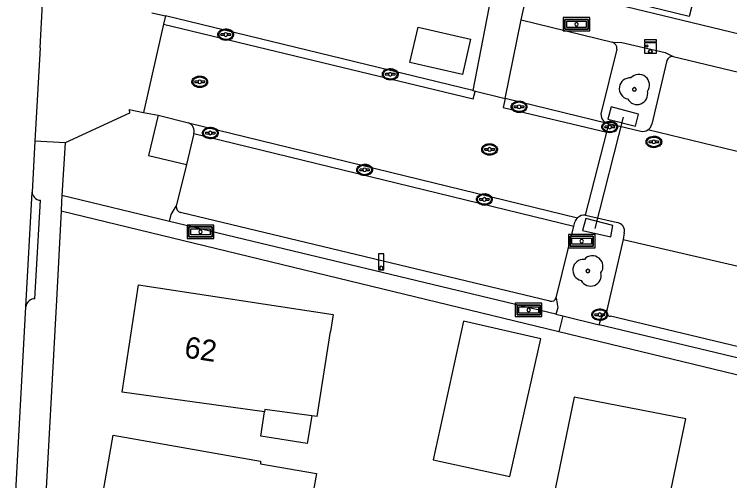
# Model space of a CAD drawing. Extents: x 194485 to 197793, y 468269 to 470822.
# Drawn here: x 194857.32 to 194897.53, y 470438 to 470464.22 of the extents above; entities that cross this region are included whole.
import ezdxf

# ---------------------------------------------------------------- set-up
doc = ezdxf.new("R2010")
doc.units = 0
for name, color, linetype in [('BGT grensvlak gebouwinstallatie plus 1', 7, 'Continuous'), ('BGT grensvlak onbegroeid terreindeel', 7, 'Continuous'), ('BGT grensvlak pand op maaiveld', 7, 'Continuous'), ('BGT grensvlak vegetatieobject', 7, 'Continuous'), ('BGT grensvlak vegetatieobject LR', 7, 'Continuous'), ('BGT grensvlak wegdeel', 7, 'Continuous'), ('BGT lijnelement scheiding hek', 7, 'Continuous'), ('BGT puntobject bord verkeersbord', 7, 'Continuous'), ('BGT puntobject kast elektrakast', 7, 'Continuous'), ('BGT puntobject paal lichtmast', 7, 'Continuous'), ('BGT puntobject put inspectie- rioolput', 7, 'Continuous'), ('BGT puntobject put kolk', 7, 'Continuous'), ('BGT puntobject vegetatieobject boom', 7, 'Continuous'), ('BGT tekst huisnummerreeks', 7, 'Continuous')]:
    doc.layers.add(name, color=color, linetype=linetype)

msp = doc.modelspace()

# ---------------------------------------------------------------- linework, layer by layer
at = {"layer": 'BGT grensvlak gebouwinstallatie plus 1'}
for p, q in [((194871.166, 470440.509), (194871.379, 470441.861)), ((194874.039, 470441.64), (194873.782, 470440.079)), ((194873.782, 470440.079), (194871.166, 470440.509))]:
    msp.add_line(p, q, dxfattribs=at)
at = {"layer": 'BGT grensvlak onbegroeid terreindeel'}
for points in [[(194892.242, 470457.933), (194892.394, 470458.613), (194890.863, 470459.014), (194890.687, 470458.326), (194892.242, 470457.933)], [(194889.444, 470452.742), (194889.262, 470452.057), (194890.841, 470451.715), (194890.968, 470452.344), (194889.444, 470452.742)]]:
    msp.add_lwpolyline(points, dxfattribs=at)
at = {"layer": 'BGT grensvlak pand op maaiveld'}
for p, q in [((194879.553, 470461.505), (194880.017, 470463.496)), ((194880.017, 470463.496), (194882.965, 470462.828)), ((194874.344, 470441.598), (194875.093, 470446.386)), ((194874.344, 470441.598), (194874.039, 470441.64))]:
    msp.add_line(p, q, dxfattribs=at)
for points in [[(194895.753, 470466.077), (194895.254, 470464.097), (194892.319, 470464.822)], [(194882.965, 470462.828), (194882.501, 470460.837), (194879.553, 470461.505)], [(194871.379, 470441.861), (194863.383, 470442.975), (194864.292, 470449.01), (194875.242, 470447.34), (194875.093, 470446.386)], [(194880.858, 470439.166), (194885.176, 470438.223), (194886.916, 470445.979), (194882.56, 470446.973), (194880.858, 470439.166)], [(194886.05, 470429.45), (194892.291, 470428.174), (194895.057, 470441.482), (194888.778, 470442.695), (194886.05, 470429.45)], [(194874.039, 470441.64), (194871.399, 470442.006), (194871.379, 470441.861)], [(194861.788, 470434.355), (194862.874, 470440.555), (194871.152, 470439.1), (194871.152, 470438.947), (194874.311, 470438.405), (194873.236, 470432.433), (194870.116, 470432.988), (194870.066, 470432.823), (194861.788, 470434.355)]]:
    msp.add_lwpolyline(points, dxfattribs=at)
at = {"layer": 'BGT grensvlak vegetatieobject'}
for p, q in [((194866.03, 470452.581), (194859.994, 470454.043)), ((194887.931, 470446.371), (194859.945, 470453.151)), ((194887.753, 470447.356), (194888.141, 470447.26)), ((194888.141, 470447.26), (194890.188, 470446.755))]:
    msp.add_line(p, q, dxfattribs=at)
msp.add_lwpolyline([(194909.732, 470419.967), (194914.649, 470439.899), (194887.931, 470446.371)], dxfattribs=at)
at = {"layer": 'BGT grensvlak vegetatieobject LR'}
msp.add_line((194888.141, 470447.26), (194887.931, 470446.371), dxfattribs=at)
at = {"layer": 'BGT grensvlak wegdeel'}
for p, q in [((194858.768, 470462.344), (194859.049, 470467.406)), ((194885.806, 470463.918), (194886.256, 470465.967)), ((194865.04, 470464.316), (194865.811, 470464.133)), ((194865.811, 470464.133), (194865.696, 470463.679)), ((194883.097, 470459.932), (194865.811, 470464.133)), ((194884.909, 470459.495), (194885.806, 470463.918)), ((194885.806, 470463.918), (194890.946, 470462.649)), ((194865.696, 470463.679), (194864.575, 470458.711)), ((194858.768, 470462.344), (194858.475, 470457.087)), ((194891.186, 470462.269), (194890.3, 470458.705)), ((194894.344, 470461.855), (194929.54, 470453.374)), ((194893.998, 470461.628), (194893.155, 470458.039)), ((194883.097, 470459.932), (194884.909, 470459.495)), ((194890.669, 470458.092), (194884.909, 470459.495)), ((194863.772, 470458.868), (194864.575, 470458.711)), ((194864.575, 470458.711), (194865.402, 470458.546)), ((194865.402, 470458.546), (194867.102, 470458.113)), ((194867.102, 470458.113), (194888.981, 470452.787)), ((194890.616, 470457.602), (194890.743, 470458.085)), ((194890.743, 470458.085), (194890.669, 470458.092)), ((194890.743, 470458.085), (194892.532, 470457.655)), ((194867.404, 470457.516), (194867.001, 470455.77)), ((194867.404, 470457.516), (194888.769, 470452.301)), ((194889.429, 470452.937), (194890.616, 470457.602)), ((194928.795, 470449.029), (194892.933, 470457.725)), ((194858.475, 470457.087), (194858.315, 470454.225)), ((194860.171, 470456.992), (194858.475, 470457.087)), ((194860.171, 470456.992), (194859.994, 470454.043)), ((194867.001, 470455.77), (194866.423, 470453.44)), ((194857.962, 470447.769), (194858.315, 470454.225)), ((194858.478, 470448.222), (194858.781, 470453.767)), ((194887.427, 470448.097), (194866.656, 470453.071)), ((194887.753, 470447.356), (194866.03, 470452.581)), ((194889.429, 470452.937), (194891.215, 470452.513)), ((194887.781, 470448.274), (194888.769, 470452.301)), ((194888.769, 470452.301), (194888.819, 470452.537)), ((194891.603, 470451.926), (194891.549, 470451.565)), ((194891.549, 470451.565), (194890.621, 470447.577)), ((194891.549, 470451.565), (194917.625, 470445.466)), ((194857.315, 470435.985), (194857.962, 470447.769)), ((194916.215, 470441.165), (194890.834, 470447.24)), ((194915.485, 470440.724), (194890.188, 470446.755))]:
    msp.add_line(p, q, dxfattribs=at)
for points in [[(194864.052, 470490.181), (194874.989, 470489.504), (194888.313, 470486.993), (194883.097, 470459.932)], [(194959.538, 470462.001), (194956.8, 470444.729), (194931.044, 470450.953), (194932.068, 470454.919), (194911.639, 470459.818), (194886.256, 470465.967)], [(194865.696, 470463.679), (194883.113, 470459.47), (194883.214, 470459.889), (194883.097, 470459.932)], [(194890.946, 470462.649), (194891.463, 470462.641), (194893.903, 470462.074), (194894.344, 470461.855)], [(194884.909, 470459.495), (194884.799, 470458.99), (194890.616, 470457.602)], [(194863.772, 470458.868), (194863.796, 470458.669), (194860.171, 470456.992)], [(194865.402, 470458.546), (194864.863, 470456.279), (194867.001, 470455.77)], [(194859.994, 470454.043), (194859.974, 470453.705), (194859.945, 470453.151)], [(194866.03, 470452.581), (194866.138, 470452.965), (194866.423, 470453.44)], [(194859.945, 470453.151), (194859.68, 470448.156), (194859.679, 470448.143), (194858.988, 470435.52), (194858.599, 470429.197), (194858.641, 470429.192), (194858.106, 470420.206), (194858.088, 470419.887)], [(194887.781, 470448.274), (194887.866, 470447.718), (194887.753, 470447.356)], [(194890.188, 470446.755), (194890.3, 470447.142), (194890.621, 470447.577)]]:
    msp.add_lwpolyline(points, dxfattribs=at)
for centre, radius, start, end in [((194890.835, 470462.313), 0.354, 352.8789, 71.6724), ((194894.312, 470461.527), 0.329, 84.3625, 162.1728), ((194890.809, 470458.594), 0.521, 167.6966, 254.3957), ((194866.958, 470457.665), 0.47, 341.4854, 72.1809), ((194892.647, 470458.163), 0.523, 303.1735, 346.3054), ((194892.651, 470458.159), 0.518, 256.756, 303.0479), ((194858.807, 470454.259), 0.493, 183.905, 222.0724), ((194858.807, 470454.261), 0.495, 222.3311, 266.991), ((194866.779, 470453.407), 0.358, 174.685, 249.8546), ((194889.371, 470452.356), 0.581, 132.2081, 161.9054), ((194889.379, 470452.342), 0.597, 85.2136, 131.8097), ((194891.133, 470452.037), 0.483, 346.7345, 80.194), ((194858.46, 470447.723), 0.499, 87.9206, 129.5621), ((194887.515, 470448.364), 0.281, 251.85, 341.2801), ((194858.461, 470447.721), 0.501, 129.5241, 174.5416), ((194890.851, 470447.486), 0.247, 158.4733, 266.1164)]:
    msp.add_arc(centre, radius, start, end, dxfattribs=at)
at = {"layer": 'BGT lijnelement scheiding hek'}
msp.add_line((194889.962, 470452.177), (194891.562, 470458.44), dxfattribs=at)
at = {"layer": 'BGT puntobject bord verkeersbord'}
for points in [[(194888.17, 470464.036), (194888.17, 470463.286), (194889.67, 470463.286), (194889.67, 470464.036)], [(194889.57, 470463.936), (194889.57, 470463.386), (194888.27, 470463.386), (194888.27, 470463.936)], [(194888.27, 470463.936), (194888.27, 470463.386), (194889.57, 470463.386), (194889.57, 470463.936)], [(194889.47, 470463.836), (194889.47, 470463.486), (194888.37, 470463.486), (194888.37, 470463.836)], [(194867.032, 470452.366), (194867.032, 470451.616), (194868.532, 470451.616), (194868.532, 470452.366)], [(194868.432, 470452.266), (194868.432, 470451.716), (194867.132, 470451.716), (194867.132, 470452.266)], [(194867.132, 470452.266), (194867.132, 470451.716), (194868.432, 470451.716), (194868.432, 470452.266)], [(194868.332, 470452.166), (194868.332, 470451.816), (194867.232, 470451.816), (194867.232, 470452.166)], [(194888.46, 470451.844), (194888.46, 470451.094), (194889.96, 470451.094), (194889.96, 470451.844)], [(194889.86, 470451.744), (194889.86, 470451.194), (194888.56, 470451.194), (194888.56, 470451.744)], [(194888.56, 470451.744), (194888.56, 470451.194), (194889.86, 470451.194), (194889.86, 470451.744)], [(194889.76, 470451.644), (194889.76, 470451.294), (194888.66, 470451.294), (194888.66, 470451.644)], [(194885.476, 470447.971), (194885.476, 470447.221), (194886.976, 470447.221), (194886.976, 470447.971)], [(194886.876, 470447.871), (194886.876, 470447.321), (194885.576, 470447.321), (194885.576, 470447.871)], [(194885.576, 470447.871), (194885.576, 470447.321), (194886.876, 470447.321), (194886.876, 470447.871)], [(194886.776, 470447.771), (194886.776, 470447.421), (194885.676, 470447.421), (194885.676, 470447.771)]]:
    msp.add_lwpolyline(points, close=True, dxfattribs=at)
for centre, start, end in [((194888.92, 470463.661), 0, 180), ((194888.92, 470463.661), 180, 0), ((194867.782, 470451.991), 0, 180), ((194867.782, 470451.991), 180, 0), ((194889.21, 470451.469), 0, 180), ((194889.21, 470451.469), 180, 0), ((194886.226, 470447.596), 0, 180), ((194886.226, 470447.596), 180, 0)]:
    msp.add_arc(centre, 0.1, start, end, dxfattribs=at)
at = {"layer": 'BGT puntobject kast elektrakast'}
msp.add_lwpolyline([(194893.408, 470462.786), (194892.732, 470462.786), (194892.732, 470462.685), (194893.408, 470462.685)], close=True, dxfattribs=at)
msp.add_lwpolyline([(194893.07, 470462.038), (194893.408, 470462.038), (194893.408, 470462.612), (194892.732, 470462.612), (194892.732, 470462.038), (194893.07, 470462.038)], dxfattribs=at)
for centre, radius in [((194892.874, 470462.443), 0.0607), ((194893.07, 470462.138), 0.1)]:
    msp.add_circle(centre, radius, dxfattribs=at)
for start, end in [(0, 180), (180, 0)]:
    msp.add_arc((194893.07, 470462.138), 0.1, start, end, dxfattribs=at)
at = {"layer": 'BGT puntobject paal lichtmast'}
for points in [[(194878.094, 470450.76), (194877.794, 470450.76), (194877.794, 470449.86), (194877.944, 470449.86)], [(194877.944, 470449.86), (194878.094, 470449.86), (194878.094, 470450.76)]]:
    msp.add_lwpolyline(points, dxfattribs=at)
for start, end in [(0, 180), (0, 180), (180, 0), (180, 270), (270, 0)]:
    msp.add_arc((194877.944, 470449.96), 0.1, start, end, dxfattribs=at)
at = {"layer": 'BGT puntobject put inspectie- rioolput'}
for p, q in [((194867.648, 470460.467), (194867.491, 470460.467)), ((194867.491, 470460.392), (194867.648, 470460.392)), ((194867.991, 470460.467), (194867.834, 470460.467)), ((194867.834, 470460.392), (194867.991, 470460.392)), ((194893.173, 470457.088), (194893.016, 470457.088)), ((194893.016, 470457.013), (194893.173, 470457.013)), ((194893.516, 470457.088), (194893.359, 470457.088)), ((194893.359, 470457.013), (194893.516, 470457.013)), ((194883.938, 470456.663), (194883.781, 470456.663)), ((194883.781, 470456.588), (194883.938, 470456.588)), ((194884.281, 470456.663), (194884.124, 470456.663)), ((194884.124, 470456.588), (194884.281, 470456.588))]:
    msp.add_line(p, q, dxfattribs=at)
for centre, radius, start, end in [((194867.491, 470460.429), 0.0375, 90, 270), ((194867.741, 470460.429), 0.1, 0, 180), ((194867.741, 470460.429), 0.1, 157.9757, 180), ((194867.741, 470460.429), 0.1, 180, 202.0243), ((194867.741, 470460.429), 0.1, 180, 0), ((194867.741, 470460.429), 0.1, 0, 22.0243), ((194867.741, 470460.429), 0.1, 337.9757, 0), ((194867.991, 470460.429), 0.0375, 270, 90), ((194893.016, 470457.05), 0.0375, 90, 270), ((194893.266, 470457.05), 0.1, 0, 180), ((194893.266, 470457.05), 0.1, 157.9757, 180), ((194893.266, 470457.05), 0.1, 180, 202.0243), ((194893.266, 470457.05), 0.1, 180, 0), ((194893.266, 470457.05), 0.1, 0, 22.0243), ((194893.266, 470457.05), 0.1, 337.9757, 0), ((194893.516, 470457.05), 0.0375, 270, 90), ((194883.781, 470456.625), 0.0375, 90, 270), ((194884.031, 470456.625), 0.1, 0, 180), ((194884.031, 470456.625), 0.1, 157.9757, 180), ((194884.031, 470456.625), 0.1, 180, 202.0243), ((194884.031, 470456.625), 0.1, 180, 0), ((194884.031, 470456.625), 0.1, 0, 22.0243), ((194884.031, 470456.625), 0.1, 337.9757, 0), ((194884.281, 470456.625), 0.0375, 270, 90)]:
    msp.add_arc(centre, radius, start, end, dxfattribs=at)
for centre in [(194867.741, 470460.429), (194893.266, 470457.05), (194884.031, 470456.625)]:
    msp.add_ellipse(centre, major_axis=(0.392, 0), ratio=0.689655, dxfattribs=at)
for points in [[(194868.183, 470460.429), (194868.183, 470460.472), (194868.171, 470460.516), (194868.105, 470460.63), (194868.024, 470460.687), (194867.832, 470460.752), (194867.722, 470460.758), (194867.519, 470460.717), (194867.428, 470460.67), (194867.325, 470460.553), (194867.3, 470460.493), (194867.298, 470460.371), (194867.322, 470460.31), (194867.406, 470460.211), (194867.465, 470460.172), (194867.644, 470460.104), (194867.778, 470460.097), (194868.011, 470460.159), (194868.111, 470460.228), (194868.174, 470460.353), (194868.183, 470460.391), (194868.183, 470460.429)], [(194893.708, 470457.05), (194893.708, 470457.093), (194893.696, 470457.137), (194893.63, 470457.251), (194893.549, 470457.308), (194893.357, 470457.373), (194893.247, 470457.379), (194893.044, 470457.338), (194892.953, 470457.291), (194892.85, 470457.174), (194892.825, 470457.114), (194892.823, 470456.992), (194892.847, 470456.931), (194892.931, 470456.832), (194892.99, 470456.793), (194893.169, 470456.725), (194893.303, 470456.718), (194893.536, 470456.78), (194893.636, 470456.849), (194893.699, 470456.974), (194893.708, 470457.012), (194893.708, 470457.05)], [(194884.473, 470456.625), (194884.473, 470456.668), (194884.461, 470456.712), (194884.395, 470456.826), (194884.314, 470456.883), (194884.122, 470456.948), (194884.012, 470456.954), (194883.809, 470456.913), (194883.718, 470456.866), (194883.615, 470456.749), (194883.59, 470456.689), (194883.588, 470456.567), (194883.612, 470456.506), (194883.696, 470456.407), (194883.755, 470456.368), (194883.934, 470456.3), (194884.068, 470456.293), (194884.301, 470456.355), (194884.401, 470456.424), (194884.464, 470456.549), (194884.473, 470456.587), (194884.473, 470456.625)]]:
    msp.add_open_spline(points, degree=3, dxfattribs=at)
at = {"layer": 'BGT puntobject put kolk'}
for p, q in [((194869.109, 470463.122), (194868.952, 470463.122)), ((194868.952, 470463.047), (194869.109, 470463.047)), ((194869.452, 470463.122), (194869.295, 470463.122)), ((194869.295, 470463.047), (194869.452, 470463.047)), ((194878.354, 470460.889), (194878.197, 470460.889)), ((194878.197, 470460.813), (194878.354, 470460.813)), ((194878.697, 470460.889), (194878.54, 470460.889)), ((194878.54, 470460.813), (194878.697, 470460.813)), ((194885.598, 470459.061), (194885.441, 470459.061)), ((194885.441, 470458.986), (194885.598, 470458.986)), ((194885.941, 470459.061), (194885.784, 470459.061)), ((194885.784, 470458.986), (194885.941, 470458.986)), ((194890.694, 470457.929), (194890.537, 470457.929)), ((194890.537, 470457.854), (194890.694, 470457.854)), ((194891.037, 470457.929), (194890.88, 470457.929)), ((194890.88, 470457.854), (194891.037, 470457.854)), ((194868.24, 470457.585), (194868.083, 470457.585)), ((194868.083, 470457.511), (194868.24, 470457.511)), ((194868.583, 470457.585), (194868.426, 470457.585)), ((194868.426, 470457.511), (194868.583, 470457.511)), ((194876.914, 470455.514), (194876.757, 470455.514)), ((194876.757, 470455.438), (194876.914, 470455.438)), ((194877.257, 470455.514), (194877.1, 470455.514)), ((194877.1, 470455.438), (194877.257, 470455.438)), ((194883.647, 470453.851), (194883.49, 470453.851)), ((194883.49, 470453.777), (194883.647, 470453.777)), ((194883.99, 470453.851), (194883.833, 470453.851)), ((194883.833, 470453.777), (194883.99, 470453.777)), ((194890.132, 470447.37), (194889.975, 470447.37)), ((194890.475, 470447.37), (194890.318, 470447.37)), ((194889.975, 470447.295), (194890.132, 470447.295)), ((194890.318, 470447.295), (194890.475, 470447.295))]:
    msp.add_line(p, q, dxfattribs=at)
for centre, radius, start, end in [((194868.952, 470463.084), 0.0375, 90, 270), ((194869.202, 470463.084), 0.1, 0, 180), ((194869.202, 470463.084), 0.1, 157.9757, 180), ((194869.202, 470463.084), 0.1, 180, 202.0243), ((194869.202, 470463.084), 0.1, 180, 0), ((194869.202, 470463.084), 0.1, 0, 22.0243), ((194869.202, 470463.084), 0.1, 337.9757, 0), ((194869.452, 470463.084), 0.0375, 270, 90), ((194878.197, 470460.851), 0.0375, 90, 270), ((194878.447, 470460.851), 0.1, 0, 180), ((194878.447, 470460.851), 0.1, 157.9757, 180), ((194878.447, 470460.851), 0.1, 180, 202.0243), ((194878.447, 470460.851), 0.1, 180, 0), ((194878.447, 470460.851), 0.1, 0, 22.0243), ((194878.447, 470460.851), 0.1, 337.9757, 0), ((194878.697, 470460.851), 0.0375, 270, 90), ((194885.441, 470459.023), 0.0375, 90, 270), ((194885.691, 470459.023), 0.1, 0, 180), ((194885.691, 470459.023), 0.1, 157.9757, 180), ((194885.691, 470459.023), 0.1, 180, 202.0243), ((194885.691, 470459.023), 0.1, 180, 0), ((194885.691, 470459.023), 0.1, 0, 22.0243), ((194885.691, 470459.023), 0.1, 337.9757, 0), ((194885.941, 470459.023), 0.0375, 270, 90), ((194890.537, 470457.891), 0.0375, 90, 270), ((194890.787, 470457.891), 0.1, 0, 180), ((194890.787, 470457.891), 0.1, 157.9757, 180), ((194890.787, 470457.891), 0.1, 180, 202.0243), ((194890.787, 470457.891), 0.1, 180, 0), ((194890.787, 470457.891), 0.1, 0, 22.0243), ((194890.787, 470457.891), 0.1, 337.9757, 0), ((194891.037, 470457.891), 0.0375, 270, 90), ((194868.083, 470457.548), 0.0375, 90, 270), ((194868.333, 470457.548), 0.1, 0, 180), ((194868.333, 470457.548), 0.1, 157.9757, 180), ((194868.333, 470457.548), 0.1, 180, 202.0243), ((194868.333, 470457.548), 0.1, 180, 0), ((194868.333, 470457.548), 0.1, 0, 22.0243), ((194868.333, 470457.548), 0.1, 337.9757, 0), ((194868.583, 470457.548), 0.0375, 270, 90), ((194876.757, 470455.476), 0.0375, 90, 270), ((194877.007, 470455.476), 0.1, 0, 180), ((194877.007, 470455.476), 0.1, 157.9757, 180), ((194877.007, 470455.476), 0.1, 180, 202.0243), ((194877.007, 470455.476), 0.1, 180, 0), ((194877.007, 470455.476), 0.1, 0, 22.0243), ((194877.007, 470455.476), 0.1, 337.9757, 0), ((194877.257, 470455.476), 0.0375, 270, 90), ((194883.49, 470453.814), 0.0375, 90, 270), ((194883.74, 470453.814), 0.1, 0, 180), ((194883.74, 470453.814), 0.1, 157.9757, 180), ((194883.74, 470453.814), 0.1, 180, 202.0243), ((194883.74, 470453.814), 0.1, 180, 0), ((194883.74, 470453.814), 0.1, 0, 22.0243), ((194883.74, 470453.814), 0.1, 337.9757, 0), ((194883.99, 470453.814), 0.0375, 270, 90), ((194889.975, 470447.332), 0.0375, 90, 270), ((194890.225, 470447.332), 0.1, 0, 180), ((194890.225, 470447.332), 0.1, 157.9757, 180), ((194890.225, 470447.332), 0.1, 180, 202.0243), ((194890.225, 470447.332), 0.1, 180, 0), ((194890.225, 470447.332), 0.1, 0, 22.0243), ((194890.225, 470447.332), 0.1, 337.9757, 0), ((194890.475, 470447.332), 0.0375, 270, 90)]:
    msp.add_arc(centre, radius, start, end, dxfattribs=at)
for centre in [(194869.202, 470463.084), (194878.447, 470460.851), (194885.691, 470459.023), (194868.333, 470457.548), (194890.787, 470457.891), (194877.007, 470455.476), (194883.74, 470453.814), (194890.225, 470447.332)]:
    msp.add_ellipse(centre, major_axis=(0.392, 0), ratio=0.689655, dxfattribs=at)
for points in [[(194869.644, 470463.084), (194869.644, 470463.127), (194869.632, 470463.171), (194869.566, 470463.285), (194869.485, 470463.342), (194869.293, 470463.407), (194869.183, 470463.413), (194868.98, 470463.372), (194868.889, 470463.325), (194868.786, 470463.208), (194868.761, 470463.148), (194868.759, 470463.026), (194868.783, 470462.965), (194868.867, 470462.866), (194868.926, 470462.827), (194869.105, 470462.759), (194869.239, 470462.752), (194869.472, 470462.814), (194869.572, 470462.883), (194869.635, 470463.008), (194869.644, 470463.046), (194869.644, 470463.084)], [(194878.889, 470460.851), (194878.889, 470460.894), (194878.877, 470460.938), (194878.811, 470461.052), (194878.73, 470461.109), (194878.538, 470461.174), (194878.428, 470461.18), (194878.225, 470461.139), (194878.134, 470461.092), (194878.031, 470460.975), (194878.006, 470460.915), (194878.004, 470460.793), (194878.028, 470460.732), (194878.112, 470460.633), (194878.171, 470460.594), (194878.35, 470460.526), (194878.484, 470460.519), (194878.717, 470460.581), (194878.817, 470460.65), (194878.88, 470460.775), (194878.889, 470460.813), (194878.889, 470460.851)], [(194886.133, 470459.023), (194886.133, 470459.066), (194886.121, 470459.11), (194886.055, 470459.224), (194885.974, 470459.281), (194885.782, 470459.346), (194885.672, 470459.352), (194885.469, 470459.311), (194885.378, 470459.264), (194885.275, 470459.147), (194885.25, 470459.087), (194885.248, 470458.965), (194885.272, 470458.904), (194885.356, 470458.805), (194885.415, 470458.766), (194885.594, 470458.698), (194885.728, 470458.691), (194885.961, 470458.753), (194886.061, 470458.822), (194886.124, 470458.947), (194886.133, 470458.985), (194886.133, 470459.023)], [(194891.229, 470457.891), (194891.229, 470457.934), (194891.217, 470457.978), (194891.151, 470458.092), (194891.07, 470458.149), (194890.878, 470458.214), (194890.768, 470458.22), (194890.565, 470458.179), (194890.474, 470458.132), (194890.371, 470458.015), (194890.346, 470457.955), (194890.344, 470457.833), (194890.368, 470457.772), (194890.452, 470457.673), (194890.511, 470457.634), (194890.69, 470457.566), (194890.824, 470457.559), (194891.057, 470457.621), (194891.157, 470457.69), (194891.22, 470457.815), (194891.229, 470457.853), (194891.229, 470457.891)], [(194868.775, 470457.548), (194868.775, 470457.591), (194868.763, 470457.635), (194868.697, 470457.749), (194868.616, 470457.806), (194868.424, 470457.871), (194868.314, 470457.877), (194868.111, 470457.836), (194868.02, 470457.789), (194867.917, 470457.672), (194867.892, 470457.612), (194867.89, 470457.49), (194867.914, 470457.429), (194867.998, 470457.33), (194868.057, 470457.291), (194868.236, 470457.223), (194868.37, 470457.216), (194868.603, 470457.278), (194868.703, 470457.347), (194868.766, 470457.472), (194868.775, 470457.51), (194868.775, 470457.548)], [(194877.449, 470455.476), (194877.449, 470455.519), (194877.437, 470455.563), (194877.371, 470455.677), (194877.29, 470455.734), (194877.098, 470455.799), (194876.988, 470455.805), (194876.785, 470455.764), (194876.694, 470455.717), (194876.591, 470455.6), (194876.566, 470455.54), (194876.564, 470455.418), (194876.588, 470455.357), (194876.672, 470455.258), (194876.731, 470455.219), (194876.91, 470455.151), (194877.044, 470455.144), (194877.277, 470455.206), (194877.377, 470455.275), (194877.44, 470455.4), (194877.449, 470455.438), (194877.449, 470455.476)], [(194884.182, 470453.814), (194884.182, 470453.857), (194884.17, 470453.901), (194884.104, 470454.015), (194884.023, 470454.072), (194883.831, 470454.137), (194883.721, 470454.143), (194883.518, 470454.102), (194883.427, 470454.055), (194883.324, 470453.938), (194883.299, 470453.878), (194883.297, 470453.756), (194883.321, 470453.695), (194883.405, 470453.596), (194883.464, 470453.557), (194883.643, 470453.489), (194883.777, 470453.482), (194884.01, 470453.544), (194884.11, 470453.613), (194884.173, 470453.738), (194884.182, 470453.776), (194884.182, 470453.814)], [(194890.667, 470447.332), (194890.667, 470447.375), (194890.655, 470447.419), (194890.589, 470447.533), (194890.508, 470447.59), (194890.316, 470447.655), (194890.206, 470447.661), (194890.003, 470447.62), (194889.912, 470447.573), (194889.809, 470447.456), (194889.784, 470447.396), (194889.782, 470447.274), (194889.806, 470447.213), (194889.89, 470447.114), (194889.949, 470447.075), (194890.128, 470447.007), (194890.262, 470447), (194890.495, 470447.062), (194890.595, 470447.131), (194890.658, 470447.256), (194890.667, 470447.294), (194890.667, 470447.332)]]:
    msp.add_open_spline(points, degree=3, dxfattribs=at)
at = {"layer": 'BGT puntobject vegetatieobject boom'}
for centre in [(194892.171, 470459.999), (194889.558, 470449.792)]:
    msp.add_circle(centre, 0.1, dxfattribs=at)
for centre, radius, start, end in [((194891.921, 470460.049), 0.6, 85.137, 257.7544), ((194892.421, 470460.249), 0.6, 323.5446, 138.4658), ((194892.321, 470459.749), 0.6, 208.5058, 13.8356), ((194892.171, 470459.999), 0.1, 0, 180), ((194892.171, 470459.999), 0.1, 180, 0), ((194889.808, 470450.042), 0.6, 323.5446, 138.4658), ((194889.308, 470449.842), 0.6, 85.137, 257.7544), ((194889.558, 470449.792), 0.1, 0, 180), ((194889.558, 470449.792), 0.1, 180, 0), ((194889.708, 470449.542), 0.6, 208.5058, 13.8356)]:
    msp.add_arc(centre, radius, start, end, dxfattribs=at)

# ---------------------------------------------------------------- texts
at = {"layer": 'BGT tekst huisnummerreeks'}
msp.add_text('62', height=1.2, rotation=351.4, dxfattribs=at).set_placement((194866.826, 470444.936))

doc.saveas('drawing.dxf')
